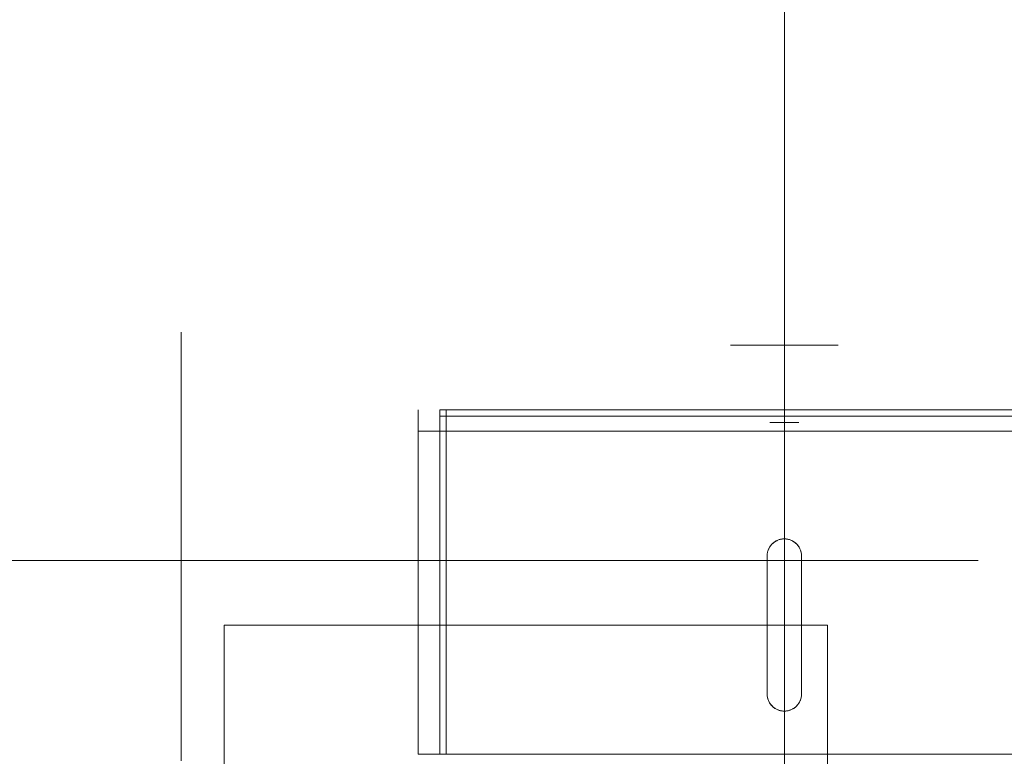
# Model space of a CAD drawing. Header units: millimetres. Extents: x -1970 to 61924, y -58230 to 6847.
# Tile 625 of 656: x 26573 to 26801, y -17700 to -17529. Entities that reach past the tile are written whole.
import ezdxf

# ---------------------------------------------------------------- set-up
doc = ezdxf.new("R2010")
doc.units = ezdxf.units.MM
doc.layers.add('COTAS_P', color=1, linetype='Continuous', lineweight=0)
doc.layers.add('superior_C05', color=7, linetype='Continuous', lineweight=0)
doc.dimstyles.new('R19_100', dxfattribs={"dimtxt": 250, "dimasz": 150, "dimexe": 150, "dimexo": 80, "dimgap": 100, "dimtad": 1, "dimtih": 1, "dimtoh": 1, "dimdsep": 46, "dimcen": 0.09, "dimadec": 0, "dimazin": 0, "dimtfac": 1, "dimtdec": 4, "dimtofl": 0, "dimtmove": 0, "dimatfit": 3, "dimfxl": 1, "dimtolj": 1, "dimtzin": 0, "dimarcsym": 0})

# ---------------------------------------------------------------- blocks, each defined once
blk = doc.blocks.new('DIM_R26_29')
at = {"layer": 'COTAS_P'}
for p, q in [((24250.07, -17080), (24400.07, -17035)), ((26750.07, -17080), (26600.07, -17035)), ((24250.07, -17980), (24250.07, -17080)), ((24250.07, -17080), (26750.07, -17080)), ((24250.07, -17080), (24400.07, -17125)), ((26750.07, -17080), (26600.07, -17125)), ((26750.07, -17980), (26750.07, -17080))]:
    blk.add_line(p, q, dxfattribs=at)
blk.add_text('2500 P', height=250, dxfattribs=at).set_placement((25500.07, -16980))
blk = doc.blocks.new('DIM_R26_42')
at = {"layer": 'COTAS_P'}
for p, q in [((26095.07, -17655), (26050.07, -17805)), ((26795.07, -17655), (26095.07, -17655)), ((26095.07, -18305), (26095.07, -17655)), ((26095.07, -17655), (26140.07, -17805)), ((26095.07, -18305), (26050.07, -18155)), ((26095.07, -18305), (26140.07, -18155)), ((26795.07, -18305), (26095.07, -18305))]:
    blk.add_line(p, q, dxfattribs=at)
blk.add_text('650 P', height=250, rotation=90, dxfattribs=at).set_placement((25995.07, -17980))

msp = doc.modelspace()

# ---------------------------------------------------------------- linework, layer by layer
at = {"layer": 'superior_C05'}
for p, q in [((26610.067, -17602.162), (26610.067, -17602.018)), ((26610.067, -17602.45), (26610.067, -17602.162)), ((26610.067, -17602.881), (26610.067, -17602.45)), ((26610.067, -17603.454), (26610.067, -17602.881)), ((26610.067, -17604.168), (26610.067, -17603.454)), ((26610.067, -17605.02), (26610.067, -17604.168)), ((26610.067, -17606.009), (26610.067, -17605.02)), ((26610.067, -17607.133), (26610.067, -17606.009)), ((26737.602, -17605), (26737.571, -17605)), ((26737.664, -17605), (26737.602, -17605)), ((26737.757, -17605), (26737.664, -17605)), ((26737.881, -17605), (26737.757, -17605)), ((26738.035, -17605), (26737.881, -17605)), ((26738.218, -17605), (26738.035, -17605)), ((26738.432, -17605), (26738.218, -17605)), ((26738.674, -17605), (26738.432, -17605)), ((26738.944, -17605), (26738.674, -17605)), ((26739.242, -17605), (26738.944, -17605)), ((26739.567, -17605), (26739.242, -17605)), ((26739.918, -17605), (26739.567, -17605)), ((26740.295, -17605), (26739.918, -17605)), ((26740.695, -17605), (26740.295, -17605)), ((26741.119, -17605), (26740.695, -17605)), ((26741.565, -17605), (26741.119, -17605)), ((26742.033, -17605), (26741.565, -17605)), ((26742.52, -17605), (26742.033, -17605)), ((26743.026, -17605), (26742.52, -17605)), ((26743.55, -17605), (26743.026, -17605)), ((26744.089, -17605), (26743.55, -17605)), ((26744.644, -17605), (26744.089, -17605)), ((26745.212, -17605), (26744.644, -17605)), ((26745.792, -17605), (26745.212, -17605)), ((26746.383, -17605), (26745.792, -17605)), ((26746.983, -17605), (26746.383, -17605)), ((26746.694, -17605), (26746.677, -17605)), ((26746.719, -17605), (26746.694, -17605)), ((26746.753, -17605), (26746.719, -17605)), ((26746.795, -17605), (26746.753, -17605)), ((26746.845, -17605), (26746.795, -17605)), ((26746.903, -17605), (26746.845, -17605)), ((26746.968, -17605), (26746.903, -17605)), ((26747.042, -17605), (26746.968, -17605)), ((26747.591, -17605), (26746.983, -17605)), ((26747.123, -17605), (26747.042, -17605)), ((26747.211, -17605), (26747.123, -17605)), ((26747.307, -17605), (26747.211, -17605)), ((26747.409, -17605), (26747.307, -17605)), ((26747.518, -17605), (26747.409, -17605)), ((26747.634, -17605), (26747.518, -17605)), ((26748.204, -17605), (26747.591, -17605)), ((26747.755, -17605), (26747.634, -17605)), ((26747.882, -17605), (26747.755, -17605)), ((26748.015, -17605), (26747.882, -17605)), ((26748.152, -17605), (26748.015, -17605)), ((26748.295, -17605), (26748.152, -17605)), ((26748.823, -17605), (26748.204, -17605)), ((26748.441, -17605), (26748.295, -17605)), ((26748.592, -17605), (26748.441, -17605)), ((26748.747, -17605), (26748.592, -17605)), ((26748.905, -17605), (26748.747, -17605)), ((26749.444, -17605), (26748.823, -17605)), ((26749.065, -17605), (26748.905, -17605)), ((26749.229, -17605), (26749.065, -17605)), ((26749.394, -17605), (26749.229, -17605)), ((26749.561, -17605), (26749.394, -17605)), ((26750.067, -17605), (26749.444, -17605)), ((26749.729, -17605), (26749.561, -17605)), ((26749.898, -17605), (26749.729, -17605)), ((26750.067, -17605), (26749.898, -17605)), ((26750.067, -17605), (26750.691, -17605)), ((26750.237, -17605), (26750.067, -17605)), ((26750.406, -17605), (26750.237, -17605)), ((26750.574, -17605), (26750.406, -17605)), ((26750.741, -17605), (26750.574, -17605)), ((26750.691, -17605), (26751.312, -17605)), ((26750.906, -17605), (26750.741, -17605)), ((26751.07, -17605), (26750.906, -17605)), ((26751.23, -17605), (26751.07, -17605)), ((26751.388, -17605), (26751.23, -17605)), ((26751.312, -17605), (26751.931, -17605)), ((26751.543, -17605), (26751.388, -17605)), ((26751.694, -17605), (26751.543, -17605)), ((26751.84, -17605), (26751.694, -17605)), ((26751.983, -17605), (26751.84, -17605)), ((26751.931, -17605), (26752.544, -17605)), ((26752.12, -17605), (26751.983, -17605)), ((26752.253, -17605), (26752.12, -17605)), ((26752.38, -17605), (26752.253, -17605)), ((26752.501, -17605), (26752.38, -17605)), ((26752.617, -17605), (26752.501, -17605)), ((26752.544, -17605), (26753.152, -17605)), ((26752.726, -17605), (26752.617, -17605)), ((26752.828, -17605), (26752.726, -17605)), ((26752.924, -17605), (26752.828, -17605)), ((26753.012, -17605), (26752.924, -17605)), ((26753.093, -17605), (26753.012, -17605)), ((26753.167, -17605), (26753.093, -17605)), ((26753.152, -17605), (26753.752, -17605)), ((26753.232, -17605), (26753.167, -17605)), ((26753.29, -17605), (26753.232, -17605)), ((26753.34, -17605), (26753.29, -17605)), ((26753.382, -17605), (26753.34, -17605)), ((26753.416, -17605), (26753.382, -17605)), ((26753.441, -17605), (26753.416, -17605)), ((26753.458, -17605), (26753.441, -17605)), ((26753.752, -17605), (26754.343, -17605)), ((26754.343, -17605), (26754.923, -17605)), ((26754.923, -17605), (26755.491, -17605)), ((26755.491, -17605), (26756.046, -17605)), ((26756.046, -17605), (26756.585, -17605)), ((26756.585, -17605), (26757.109, -17605)), ((26757.109, -17605), (26757.615, -17605)), ((26757.615, -17605), (26758.102, -17605)), ((26758.102, -17605), (26758.57, -17605)), ((26758.57, -17605), (26759.016, -17605)), ((26759.016, -17605), (26759.44, -17605)), ((26759.44, -17605), (26759.84, -17605)), ((26759.84, -17605), (26760.217, -17605)), ((26760.217, -17605), (26760.568, -17605)), ((26760.568, -17605), (26760.893, -17605)), ((26760.893, -17605), (26761.191, -17605)), ((26761.191, -17605), (26761.461, -17605)), ((26761.461, -17605), (26761.703, -17605)), ((26761.703, -17605), (26761.917, -17605)), ((26761.917, -17605), (26762.1, -17605)), ((26762.1, -17605), (26762.254, -17605)), ((26762.254, -17605), (26762.378, -17605)), ((26762.378, -17605), (26762.47, -17605)), ((26762.47, -17605), (26762.533, -17605)), ((26762.533, -17605), (26762.564, -17605)), ((26610.067, -17608.387), (26610.067, -17607.133)), ((26610.067, -17609.771), (26610.067, -17608.387)), ((26610.067, -17611.278), (26610.067, -17609.771)), ((26610.067, -17612.908), (26610.067, -17611.278)), ((26610.067, -17614.654), (26610.067, -17612.908)), ((26610.067, -17616.513), (26610.067, -17614.654)), ((26610.067, -17618.48), (26610.067, -17616.513)), ((26610.067, -17620.55), (26610.067, -17618.48)), ((26610.067, -17620.112), (26610.067, -17620.012)), ((26610.067, -17620.31), (26610.067, -17620.112)), ((26610.067, -17620.608), (26610.067, -17620.31)), ((26610.067, -17622.718), (26610.067, -17620.55)), ((26610.067, -17621.003), (26610.067, -17620.608)), ((26610.067, -17621.495), (26610.067, -17621.003)), ((26610.067, -17622.083), (26610.067, -17621.495)), ((26610.067, -17622.765), (26610.067, -17622.083)), ((26665.067, -17620.112), (26665.067, -17620.012)), ((26665.067, -17620.31), (26665.067, -17620.112)), ((26665.067, -17620.608), (26665.067, -17620.31)), ((26665.067, -17621.003), (26665.067, -17620.608)), ((26665.067, -17621.495), (26665.067, -17621.003)), ((26665.067, -17622.083), (26665.067, -17621.495)), ((26665.067, -17622.765), (26665.067, -17622.083)), ((26670.067, -17700), (26670.067, -17620)), ((26670.067, -17620), (26830.067, -17620)), ((26670.067, -17621.5), (26670.067, -17620)), ((26670.067, -17620), (26671.567, -17620)), ((26670.067, -17621.5), (26830.067, -17621.5)), ((26671.567, -17700), (26671.567, -17620)), ((26610.067, -17624.979), (26610.067, -17622.718)), ((26610.067, -17623.54), (26610.067, -17622.765)), ((26610.067, -17624.405), (26610.067, -17623.54)), ((26610.067, -17625.359), (26610.067, -17624.405)), ((26665.067, -17623.54), (26665.067, -17622.765)), ((26665.067, -17624.405), (26665.067, -17623.54)), ((26665.067, -17625.359), (26665.067, -17624.405)), ((26746.694, -17623), (26746.677, -17623)), ((26746.719, -17623), (26746.694, -17623)), ((26746.753, -17623), (26746.719, -17623)), ((26746.795, -17623), (26746.753, -17623)), ((26746.845, -17623), (26746.795, -17623)), ((26746.903, -17623), (26746.845, -17623)), ((26746.968, -17623), (26746.903, -17623)), ((26747.042, -17623), (26746.968, -17623)), ((26747.123, -17623), (26747.042, -17623)), ((26747.211, -17623), (26747.123, -17623)), ((26747.307, -17623), (26747.211, -17623)), ((26747.409, -17623), (26747.307, -17623)), ((26747.518, -17623), (26747.409, -17623)), ((26747.634, -17623), (26747.518, -17623)), ((26747.755, -17623), (26747.634, -17623)), ((26747.882, -17623), (26747.755, -17623)), ((26748.015, -17623), (26747.882, -17623)), ((26748.152, -17623), (26748.015, -17623)), ((26748.295, -17623), (26748.152, -17623)), ((26748.441, -17623), (26748.295, -17623)), ((26748.592, -17623), (26748.441, -17623)), ((26748.747, -17623), (26748.592, -17623)), ((26748.905, -17623), (26748.747, -17623)), ((26749.065, -17623), (26748.905, -17623)), ((26749.229, -17623), (26749.065, -17623)), ((26749.394, -17623), (26749.229, -17623)), ((26749.561, -17623), (26749.394, -17623)), ((26749.729, -17623), (26749.561, -17623)), ((26749.898, -17623), (26749.729, -17623)), ((26750.067, -17623), (26749.898, -17623)), ((26750.067, -17623), (26750.237, -17623)), ((26750.237, -17623), (26750.406, -17623)), ((26750.406, -17623), (26750.574, -17623)), ((26750.574, -17623), (26750.741, -17623)), ((26750.741, -17623), (26750.906, -17623)), ((26750.906, -17623), (26751.07, -17623)), ((26751.07, -17623), (26751.23, -17623)), ((26751.23, -17623), (26751.388, -17623)), ((26751.388, -17623), (26751.543, -17623)), ((26751.543, -17623), (26751.694, -17623)), ((26751.694, -17623), (26751.84, -17623)), ((26751.84, -17623), (26751.983, -17623)), ((26751.983, -17623), (26752.12, -17623)), ((26752.12, -17623), (26752.253, -17623)), ((26752.253, -17623), (26752.38, -17623)), ((26752.38, -17623), (26752.501, -17623)), ((26752.501, -17623), (26752.617, -17623)), ((26752.617, -17623), (26752.726, -17623)), ((26752.726, -17623), (26752.828, -17623)), ((26752.828, -17623), (26752.924, -17623)), ((26752.924, -17623), (26753.012, -17623)), ((26753.012, -17623), (26753.093, -17623)), ((26753.093, -17623), (26753.167, -17623)), ((26753.167, -17623), (26753.232, -17623)), ((26753.232, -17623), (26753.29, -17623)), ((26753.29, -17623), (26753.34, -17623)), ((26753.34, -17623), (26753.382, -17623)), ((26753.382, -17623), (26753.416, -17623)), ((26753.416, -17623), (26753.441, -17623)), ((26753.441, -17623), (26753.458, -17623)), ((26610.067, -17627.327), (26610.067, -17624.979)), ((26610.067, -17626.399), (26610.067, -17625.359)), ((26610.067, -17627.522), (26610.067, -17626.399)), ((26665.067, -17700), (26665.067, -17625)), ((26665.067, -17625), (26835.067, -17625)), ((26665.067, -17626.399), (26665.067, -17625.359)), ((26665.067, -17627.522), (26665.067, -17626.399)), ((26737.602, -17625), (26737.571, -17625)), ((26737.664, -17625), (26737.602, -17625)), ((26737.757, -17625), (26737.664, -17625)), ((26737.881, -17625), (26737.757, -17625)), ((26738.035, -17625), (26737.881, -17625)), ((26738.218, -17625), (26738.035, -17625)), ((26738.432, -17625), (26738.218, -17625)), ((26738.674, -17625), (26738.432, -17625)), ((26738.944, -17625), (26738.674, -17625)), ((26739.242, -17625), (26738.944, -17625)), ((26739.567, -17625), (26739.242, -17625)), ((26739.918, -17625), (26739.567, -17625)), ((26740.295, -17625), (26739.918, -17625)), ((26740.695, -17625), (26740.295, -17625)), ((26741.119, -17625), (26740.695, -17625)), ((26741.565, -17625), (26741.119, -17625)), ((26742.033, -17625), (26741.565, -17625)), ((26742.52, -17625), (26742.033, -17625)), ((26743.026, -17625), (26742.52, -17625)), ((26743.55, -17625), (26743.026, -17625)), ((26744.089, -17625), (26743.55, -17625)), ((26744.644, -17625), (26744.089, -17625)), ((26745.212, -17625), (26744.644, -17625)), ((26745.792, -17625), (26745.212, -17625)), ((26746.383, -17625), (26745.792, -17625)), ((26746.983, -17625), (26746.383, -17625)), ((26747.591, -17625), (26746.983, -17625)), ((26748.204, -17625), (26747.591, -17625)), ((26748.823, -17625), (26748.204, -17625)), ((26749.444, -17625), (26748.823, -17625)), ((26750.067, -17625), (26749.444, -17625)), ((26750.691, -17625), (26750.067, -17625)), ((26751.312, -17625), (26750.691, -17625)), ((26751.931, -17625), (26751.312, -17625)), ((26752.544, -17625), (26751.931, -17625)), ((26753.152, -17625), (26752.544, -17625)), ((26753.752, -17625), (26753.152, -17625)), ((26754.343, -17625), (26753.752, -17625)), ((26754.923, -17625), (26754.343, -17625)), ((26755.491, -17625), (26754.923, -17625)), ((26756.046, -17625), (26755.491, -17625)), ((26756.585, -17625), (26756.046, -17625)), ((26757.109, -17625), (26756.585, -17625)), ((26757.615, -17625), (26757.109, -17625)), ((26758.102, -17625), (26757.615, -17625)), ((26758.57, -17625), (26758.102, -17625)), ((26759.016, -17625), (26758.57, -17625)), ((26759.44, -17625), (26759.016, -17625)), ((26759.84, -17625), (26759.44, -17625)), ((26760.217, -17625), (26759.84, -17625)), ((26760.568, -17625), (26760.217, -17625)), ((26760.893, -17625), (26760.568, -17625)), ((26761.191, -17625), (26760.893, -17625)), ((26761.461, -17625), (26761.191, -17625)), ((26761.703, -17625), (26761.461, -17625)), ((26761.917, -17625), (26761.703, -17625)), ((26762.1, -17625), (26761.917, -17625)), ((26762.254, -17625), (26762.1, -17625)), ((26762.378, -17625), (26762.254, -17625)), ((26762.47, -17625), (26762.378, -17625)), ((26762.47, -17625), (26762.533, -17625)), ((26762.533, -17625), (26762.564, -17625)), ((26610.067, -17629.757), (26610.067, -17627.327)), ((26610.067, -17628.727), (26610.067, -17627.522)), ((26610.067, -17630.009), (26610.067, -17628.727)), ((26665.067, -17628.727), (26665.067, -17627.522)), ((26665.067, -17630.009), (26665.067, -17628.727)), ((26610.067, -17632.261), (26610.067, -17629.757)), ((26610.067, -17631.365), (26610.067, -17630.009)), ((26665.067, -17631.365), (26665.067, -17630.009)), ((26610.067, -17632.793), (26610.067, -17631.365)), ((26610.067, -17634.835), (26610.067, -17632.261)), ((26610.067, -17634.288), (26610.067, -17632.793)), ((26665.067, -17632.793), (26665.067, -17631.365)), ((26665.067, -17634.288), (26665.067, -17632.793)), ((26610.067, -17635.848), (26610.067, -17634.288)), ((26610.067, -17637.471), (26610.067, -17634.835)), ((26610.067, -17637.467), (26610.067, -17635.848)), ((26665.067, -17635.848), (26665.067, -17634.288)), ((26665.067, -17637.467), (26665.067, -17635.848)), ((26610.067, -17639.143), (26610.067, -17637.467)), ((26610.067, -17640.163), (26610.067, -17637.471)), ((26665.067, -17639.143), (26665.067, -17637.467)), ((26610.067, -17640.87), (26610.067, -17639.143)), ((26610.067, -17642.904), (26610.067, -17640.163)), ((26665.067, -17640.87), (26665.067, -17639.143)), ((26610.067, -17642.645), (26610.067, -17640.87)), ((26610.067, -17644.463), (26610.067, -17642.645)), ((26665.067, -17642.645), (26665.067, -17640.87)), ((26665.067, -17644.463), (26665.067, -17642.645)), ((26610.067, -17645.688), (26610.067, -17642.904)), ((26610.067, -17646.319), (26610.067, -17644.463)), ((26665.067, -17646.319), (26665.067, -17644.463)), ((26610.067, -17648.508), (26610.067, -17645.688)), ((26610.067, -17648.21), (26610.067, -17646.319)), ((26665.067, -17648.21), (26665.067, -17646.319)), ((26610.067, -17650.13), (26610.067, -17648.21)), ((26610.067, -17651.356), (26610.067, -17648.508)), ((26665.067, -17650.13), (26665.067, -17648.21)), ((26610.067, -17652.074), (26610.067, -17650.13)), ((26610.067, -17654.225), (26610.067, -17651.356)), ((26665.067, -17652.074), (26665.067, -17650.13)), ((26746.742, -17651.778), (26746.637, -17651.944)), ((26746.707, -17651.831), (26746.637, -17651.942)), ((26746.78, -17651.721), (26746.707, -17651.831)), ((26746.855, -17651.617), (26746.742, -17651.778)), ((26746.858, -17651.613), (26746.78, -17651.721)), ((26746.975, -17651.462), (26746.855, -17651.617)), ((26746.939, -17651.507), (26746.858, -17651.613)), ((26747.026, -17651.403), (26746.939, -17651.507)), ((26747.104, -17651.314), (26746.975, -17651.462)), ((26747.116, -17651.3), (26747.026, -17651.403)), ((26747.239, -17651.172), (26747.104, -17651.314)), ((26747.211, -17651.2), (26747.116, -17651.3)), ((26747.31, -17651.102), (26747.211, -17651.2)), ((26747.381, -17651.036), (26747.239, -17651.172)), ((26747.415, -17651.006), (26747.31, -17651.102)), ((26747.53, -17650.908), (26747.381, -17651.036)), ((26747.525, -17650.912), (26747.415, -17651.006)), ((26747.64, -17650.821), (26747.525, -17650.912)), ((26747.685, -17650.787), (26747.53, -17650.908)), ((26747.76, -17650.732), (26747.64, -17650.821)), ((26747.845, -17650.674), (26747.685, -17650.787)), ((26747.885, -17650.648), (26747.76, -17650.732)), ((26748.011, -17650.569), (26747.845, -17650.674)), ((26748.015, -17650.566), (26747.885, -17650.648)), ((26748.182, -17650.472), (26748.011, -17650.569)), ((26748.15, -17650.489), (26748.015, -17650.566)), ((26748.289, -17650.417), (26748.15, -17650.489)), ((26748.357, -17650.384), (26748.182, -17650.472)), ((26748.433, -17650.349), (26748.289, -17650.417)), ((26748.537, -17650.304), (26748.357, -17650.384)), ((26748.581, -17650.286), (26748.433, -17650.349)), ((26748.72, -17650.234), (26748.537, -17650.304)), ((26748.733, -17650.229), (26748.581, -17650.286)), ((26748.906, -17650.172), (26748.72, -17650.234)), ((26748.889, -17650.178), (26748.733, -17650.229)), ((26749.049, -17650.132), (26748.889, -17650.178)), ((26749.096, -17650.12), (26748.906, -17650.172)), ((26749.211, -17650.093), (26749.049, -17650.132)), ((26749.287, -17650.077), (26749.096, -17650.12)), ((26749.377, -17650.06), (26749.211, -17650.093)), ((26749.481, -17650.043), (26749.287, -17650.077)), ((26749.546, -17650.034), (26749.377, -17650.06)), ((26749.675, -17650.019), (26749.481, -17650.043)), ((26749.718, -17650.015), (26749.546, -17650.034)), ((26749.871, -17650.005), (26749.675, -17650.019)), ((26749.892, -17650.004), (26749.718, -17650.015)), ((26750.067, -17650), (26749.871, -17650.005)), ((26750.067, -17650), (26749.892, -17650.004)), ((26750.067, -17650), (26750.152, -17650.001)), ((26750.264, -17650.005), (26750.067, -17650)), ((26750.237, -17650.004), (26750.152, -17650.001)), ((26750.399, -17650.014), (26750.237, -17650.004)), ((26750.46, -17650.019), (26750.264, -17650.005)), ((26750.56, -17650.03), (26750.399, -17650.014)), ((26750.654, -17650.043), (26750.46, -17650.019)), ((26750.718, -17650.053), (26750.56, -17650.03)), ((26750.848, -17650.077), (26750.654, -17650.043)), ((26750.874, -17650.082), (26750.718, -17650.053)), ((26751.039, -17650.12), (26750.848, -17650.077)), ((26751.044, -17650.121), (26750.874, -17650.082)), ((26751.229, -17650.172), (26751.044, -17650.121)), ((26751.409, -17650.232), (26751.229, -17650.172)), ((26751.415, -17650.234), (26751.229, -17650.172)), ((26751.584, -17650.299), (26751.409, -17650.232)), ((26751.598, -17650.304), (26751.415, -17650.234)), ((26751.753, -17650.373), (26751.584, -17650.299)), ((26751.778, -17650.384), (26751.598, -17650.304)), ((26751.917, -17650.453), (26751.753, -17650.373)), ((26751.953, -17650.472), (26751.778, -17650.384)), ((26752.075, -17650.54), (26751.917, -17650.453)), ((26752.124, -17650.569), (26751.953, -17650.472)), ((26752.226, -17650.632), (26752.075, -17650.54)), ((26752.29, -17650.674), (26752.124, -17650.569)), ((26752.37, -17650.729), (26752.226, -17650.632)), ((26752.45, -17650.787), (26752.29, -17650.674)), ((26752.508, -17650.831), (26752.37, -17650.729)), ((26752.605, -17650.908), (26752.45, -17650.787)), ((26752.639, -17650.936), (26752.508, -17650.831)), ((26752.754, -17651.036), (26752.605, -17650.908)), ((26752.776, -17651.056), (26752.639, -17650.936)), ((26752.896, -17651.172), (26752.754, -17651.036)), ((26752.919, -17651.195), (26752.776, -17651.056)), ((26753.031, -17651.314), (26752.896, -17651.172)), ((26753.054, -17651.339), (26752.919, -17651.195)), ((26753.16, -17651.462), (26753.031, -17651.314)), ((26753.179, -17651.486), (26753.054, -17651.339)), ((26753.28, -17651.617), (26753.16, -17651.462)), ((26753.296, -17651.638), (26753.179, -17651.486)), ((26753.393, -17651.778), (26753.28, -17651.617)), ((26753.404, -17651.793), (26753.296, -17651.638)), ((26753.498, -17651.944), (26753.393, -17651.778)), ((26753.503, -17651.952), (26753.404, -17651.793)), ((26610.067, -17654.038), (26610.067, -17652.074)), ((26610.067, -17656.017), (26610.067, -17654.038)), ((26665.067, -17654.038), (26665.067, -17652.074)), ((26665.067, -17656.017), (26665.067, -17654.038)), ((26746.072, -17653.804), (26746.067, -17654)), ((26746.067, -17654), (26746.068, -17653.926)), ((26746.067, -17686), (26746.067, -17654)), ((26746.07, -17653.852), (26746.068, -17653.926)), ((26746.077, -17653.728), (26746.07, -17653.852)), ((26746.087, -17653.608), (26746.072, -17653.804)), ((26746.087, -17653.605), (26746.077, -17653.728)), ((26746.111, -17653.413), (26746.087, -17653.608)), ((26746.101, -17653.482), (26746.087, -17653.605)), ((26746.119, -17653.36), (26746.101, -17653.482)), ((26746.144, -17653.22), (26746.111, -17653.413)), ((26746.141, -17653.238), (26746.119, -17653.36)), ((26746.166, -17653.116), (26746.141, -17653.238)), ((26746.187, -17653.028), (26746.144, -17653.22)), ((26746.196, -17652.995), (26746.166, -17653.116)), ((26746.24, -17652.839), (26746.187, -17653.028)), ((26746.229, -17652.875), (26746.196, -17652.995)), ((26746.266, -17652.755), (26746.229, -17652.875)), ((26746.301, -17652.652), (26746.24, -17652.839)), ((26746.307, -17652.636), (26746.266, -17652.755)), ((26746.372, -17652.469), (26746.301, -17652.652)), ((26746.352, -17652.518), (26746.307, -17652.636)), ((26746.401, -17652.4), (26746.352, -17652.518)), ((26746.452, -17652.29), (26746.372, -17652.469)), ((26746.454, -17652.284), (26746.401, -17652.4)), ((26746.54, -17652.114), (26746.452, -17652.29)), ((26746.511, -17652.169), (26746.454, -17652.284)), ((26746.572, -17652.055), (26746.511, -17652.169)), ((26746.637, -17651.944), (26746.54, -17652.114)), ((26746.637, -17651.942), (26746.572, -17652.055)), ((26753.595, -17652.114), (26753.498, -17651.944)), ((26753.594, -17652.113), (26753.503, -17651.952)), ((26753.677, -17652.277), (26753.594, -17652.113)), ((26753.683, -17652.29), (26753.595, -17652.114)), ((26753.752, -17652.443), (26753.677, -17652.277)), ((26753.763, -17652.469), (26753.683, -17652.29)), ((26753.819, -17652.611), (26753.752, -17652.443)), ((26753.834, -17652.652), (26753.763, -17652.469)), ((26753.877, -17652.781), (26753.819, -17652.611)), ((26753.895, -17652.839), (26753.834, -17652.652)), ((26753.928, -17652.952), (26753.877, -17652.781)), ((26753.948, -17653.028), (26753.895, -17652.839)), ((26753.971, -17653.125), (26753.928, -17652.952)), ((26753.991, -17653.22), (26753.948, -17653.028)), ((26754.005, -17653.298), (26753.971, -17653.125)), ((26754.024, -17653.413), (26753.991, -17653.22)), ((26754.033, -17653.473), (26754.005, -17653.298)), ((26754.048, -17653.608), (26754.024, -17653.413)), ((26754.052, -17653.648), (26754.033, -17653.473)), ((26754.063, -17653.804), (26754.048, -17653.608)), ((26754.064, -17653.824), (26754.052, -17653.648)), ((26754.067, -17654), (26754.063, -17653.804)), ((26754.067, -17654), (26754.064, -17653.824)), ((26754.067, -17654), (26754.067, -17686)), ((26610.067, -17657.109), (26610.067, -17654.225)), ((26610.067, -17658.006), (26610.067, -17656.017)), ((26665.067, -17658.006), (26665.067, -17656.017)), ((26610.067, -17660), (26610.067, -17657.109)), ((26610.067, -17660), (26610.067, -17658.006)), ((26665.067, -17660), (26665.067, -17658.006)), ((26610.067, -17660), (26610.067, -17662.891)), ((26610.067, -17660), (26610.067, -17661.994)), ((26665.067, -17660), (26665.067, -17661.994)), ((26610.067, -17661.994), (26610.067, -17663.983)), ((26610.067, -17662.891), (26610.067, -17665.775)), ((26665.067, -17661.994), (26665.067, -17663.983)), ((26610.067, -17663.983), (26610.067, -17665.962)), ((26665.067, -17663.983), (26665.067, -17665.962)), ((26610.067, -17665.775), (26610.067, -17668.644)), ((26610.067, -17665.962), (26610.067, -17667.926)), ((26665.067, -17665.962), (26665.067, -17667.926)), ((26610.067, -17667.926), (26610.067, -17669.87)), ((26610.067, -17668.644), (26610.067, -17671.492)), ((26610.067, -17669.87), (26610.067, -17671.79)), ((26620.067, -17750), (26620.067, -17670)), ((26620.067, -17670), (26760.067, -17670)), ((26665.067, -17667.926), (26665.067, -17669.87)), ((26665.067, -17669.87), (26665.067, -17671.79)), ((26760.067, -17750), (26760.067, -17670)), ((26610.067, -17671.492), (26610.067, -17674.312)), ((26610.067, -17671.79), (26610.067, -17673.681)), ((26665.067, -17671.79), (26665.067, -17673.681)), ((26610.067, -17673.681), (26610.067, -17675.537)), ((26610.067, -17674.312), (26610.067, -17677.096)), ((26665.067, -17673.681), (26665.067, -17675.537)), ((26610.067, -17675.537), (26610.067, -17677.355)), ((26665.067, -17675.537), (26665.067, -17677.355)), ((26610.067, -17677.096), (26610.067, -17679.837)), ((26610.067, -17677.355), (26610.067, -17679.13)), ((26610.067, -17679.13), (26610.067, -17680.857)), ((26665.067, -17677.355), (26665.067, -17679.13)), ((26665.067, -17679.13), (26665.067, -17680.857)), ((26610.067, -17679.837), (26610.067, -17682.529)), ((26610.067, -17680.857), (26610.067, -17682.533)), ((26665.067, -17680.857), (26665.067, -17682.533)), ((26610.067, -17682.529), (26610.067, -17685.165)), ((26610.067, -17682.533), (26610.067, -17684.152)), ((26665.067, -17682.533), (26665.067, -17684.152)), ((26610.067, -17684.152), (26610.067, -17685.712)), ((26610.067, -17685.165), (26610.067, -17687.739)), ((26610.067, -17685.712), (26610.067, -17687.207)), ((26665.067, -17684.152), (26665.067, -17685.712)), ((26665.067, -17685.712), (26665.067, -17687.207)), ((26746.067, -17686), (26746.071, -17686.176)), ((26746.067, -17686), (26746.072, -17686.199)), ((26754.063, -17686.199), (26754.067, -17686)), ((26754.063, -17686.19), (26754.066, -17686.095)), ((26754.067, -17686), (26754.066, -17686.095)), ((26610.067, -17687.207), (26610.067, -17688.635)), ((26610.067, -17687.739), (26610.067, -17690.243)), ((26665.067, -17687.207), (26665.067, -17688.635)), ((26746.071, -17686.176), (26746.083, -17686.352)), ((26746.072, -17686.199), (26746.087, -17686.398)), ((26746.083, -17686.352), (26746.102, -17686.528)), ((26746.087, -17686.398), (26746.112, -17686.596)), ((26746.102, -17686.528), (26746.13, -17686.702)), ((26746.112, -17686.596), (26746.147, -17686.793)), ((26746.13, -17686.702), (26746.165, -17686.876)), ((26746.147, -17686.793), (26746.191, -17686.987)), ((26746.165, -17686.876), (26746.208, -17687.049)), ((26746.191, -17686.987), (26746.245, -17687.179)), ((26746.208, -17687.049), (26746.258, -17687.221)), ((26746.245, -17687.179), (26746.309, -17687.368)), ((26746.258, -17687.221), (26746.317, -17687.391)), ((26746.309, -17687.368), (26746.382, -17687.554)), ((26746.317, -17687.391), (26746.384, -17687.559)), ((26746.382, -17687.554), (26746.464, -17687.736)), ((26746.384, -17687.559), (26746.459, -17687.725)), ((26746.459, -17687.725), (26746.542, -17687.889)), ((26746.464, -17687.736), (26746.555, -17687.913)), ((26746.542, -17687.889), (26746.633, -17688.05)), ((26746.555, -17687.913), (26746.654, -17688.086)), ((26746.633, -17688.05), (26746.733, -17688.209)), ((26746.654, -17688.086), (26746.763, -17688.253)), ((26746.733, -17688.209), (26746.841, -17688.364)), ((26746.763, -17688.253), (26746.879, -17688.415)), ((26746.841, -17688.364), (26746.958, -17688.516)), ((26746.879, -17688.415), (26747.003, -17688.571)), ((26753.132, -17688.571), (26753.256, -17688.415)), ((26753.218, -17688.465), (26753.3, -17688.356)), ((26753.256, -17688.415), (26753.372, -17688.253)), ((26753.3, -17688.356), (26753.378, -17688.245)), ((26753.372, -17688.253), (26753.481, -17688.086)), ((26753.378, -17688.245), (26753.452, -17688.133)), ((26753.452, -17688.133), (26753.521, -17688.019)), ((26753.481, -17688.086), (26753.58, -17687.913)), ((26753.521, -17688.019), (26753.586, -17687.903)), ((26753.58, -17687.913), (26753.671, -17687.736)), ((26753.586, -17687.903), (26753.646, -17687.786)), ((26753.646, -17687.786), (26753.703, -17687.668)), ((26753.671, -17687.736), (26753.753, -17687.554)), ((26753.703, -17687.668), (26753.755, -17687.549)), ((26753.753, -17687.554), (26753.826, -17687.368)), ((26753.755, -17687.549), (26753.804, -17687.429)), ((26753.804, -17687.429), (26753.848, -17687.308)), ((26753.826, -17687.368), (26753.89, -17687.179)), ((26753.848, -17687.308), (26753.888, -17687.186)), ((26753.888, -17687.186), (26753.924, -17687.063)), ((26753.89, -17687.179), (26753.944, -17686.987)), ((26753.924, -17687.063), (26753.955, -17686.94)), ((26753.944, -17686.987), (26753.988, -17686.793)), ((26753.955, -17686.94), (26753.983, -17686.816)), ((26753.983, -17686.816), (26754.007, -17686.692)), ((26753.988, -17686.793), (26754.023, -17686.596)), ((26754.007, -17686.692), (26754.027, -17686.567)), ((26754.023, -17686.596), (26754.048, -17686.398)), ((26754.027, -17686.567), (26754.043, -17686.441)), ((26754.043, -17686.441), (26754.055, -17686.316)), ((26754.048, -17686.398), (26754.063, -17686.199)), ((26754.055, -17686.316), (26754.063, -17686.19)), ((26610.067, -17688.635), (26610.067, -17689.991)), ((26610.067, -17689.991), (26610.067, -17691.273)), ((26610.067, -17690.243), (26610.067, -17692.673)), ((26665.067, -17688.635), (26665.067, -17689.991)), ((26665.067, -17689.991), (26665.067, -17691.273)), ((26746.958, -17688.516), (26747.084, -17688.664)), ((26747.003, -17688.571), (26747.135, -17688.721)), ((26747.084, -17688.664), (26747.218, -17688.808)), ((26747.135, -17688.721), (26747.275, -17688.863)), ((26747.218, -17688.808), (26747.363, -17688.947)), ((26747.275, -17688.863), (26747.421, -17688.999)), ((26747.363, -17688.947), (26747.5, -17689.068)), ((26747.421, -17688.999), (26747.574, -17689.127)), ((26747.5, -17689.068), (26747.631, -17689.172)), ((26747.574, -17689.127), (26747.733, -17689.248)), ((26747.631, -17689.172), (26747.767, -17689.273)), ((26747.733, -17689.248), (26747.897, -17689.36)), ((26747.767, -17689.273), (26747.91, -17689.368)), ((26747.897, -17689.36), (26748.067, -17689.464)), ((26747.91, -17689.368), (26748.059, -17689.459)), ((26748.059, -17689.459), (26748.214, -17689.545)), ((26748.067, -17689.464), (26748.243, -17689.559)), ((26748.214, -17689.545), (26748.376, -17689.625)), ((26748.243, -17689.559), (26748.422, -17689.646)), ((26748.376, -17689.625), (26748.543, -17689.698)), ((26748.422, -17689.646), (26748.606, -17689.723)), ((26748.543, -17689.698), (26748.716, -17689.765)), ((26748.606, -17689.723), (26748.794, -17689.792)), ((26748.716, -17689.765), (26748.896, -17689.825)), ((26748.794, -17689.792), (26748.984, -17689.85)), ((26748.896, -17689.825), (26749.081, -17689.876)), ((26748.984, -17689.85), (26749.177, -17689.9)), ((26749.081, -17689.876), (26749.251, -17689.916)), ((26749.177, -17689.9), (26749.373, -17689.939)), ((26749.251, -17689.916), (26749.407, -17689.945)), ((26749.373, -17689.939), (26749.57, -17689.969)), ((26749.407, -17689.945), (26749.565, -17689.968)), ((26749.565, -17689.968), (26749.724, -17689.985)), ((26749.57, -17689.969), (26749.769, -17689.989)), ((26749.724, -17689.985), (26749.885, -17689.996)), ((26749.769, -17689.989), (26749.968, -17689.999)), ((26749.885, -17689.996), (26749.976, -17689.999)), ((26749.968, -17689.999), (26750.167, -17689.999)), ((26750.067, -17690), (26749.976, -17689.999)), ((26750.067, -17690), (26750.244, -17689.996)), ((26750.167, -17689.999), (26750.366, -17689.989)), ((26750.244, -17689.996), (26750.419, -17689.985)), ((26750.366, -17689.989), (26750.565, -17689.969)), ((26750.419, -17689.985), (26750.592, -17689.965)), ((26750.565, -17689.969), (26750.762, -17689.939)), ((26750.592, -17689.965), (26750.764, -17689.939)), ((26750.762, -17689.939), (26750.958, -17689.9)), ((26750.764, -17689.939), (26750.932, -17689.905)), ((26750.932, -17689.905), (26751.098, -17689.865)), ((26750.958, -17689.9), (26751.151, -17689.85)), ((26751.098, -17689.865), (26751.26, -17689.818)), ((26751.151, -17689.85), (26751.341, -17689.792)), ((26751.26, -17689.818), (26751.418, -17689.765)), ((26751.341, -17689.792), (26751.529, -17689.723)), ((26751.418, -17689.765), (26751.573, -17689.706)), ((26751.529, -17689.723), (26751.713, -17689.646)), ((26751.573, -17689.706), (26751.722, -17689.642)), ((26751.713, -17689.646), (26751.892, -17689.559)), ((26751.722, -17689.642), (26751.867, -17689.572)), ((26751.867, -17689.572), (26752.006, -17689.499)), ((26751.892, -17689.559), (26752.067, -17689.464)), ((26752.006, -17689.499), (26752.14, -17689.421)), ((26752.067, -17689.464), (26752.238, -17689.36)), ((26752.14, -17689.421), (26752.27, -17689.339)), ((26752.238, -17689.36), (26752.402, -17689.248)), ((26752.27, -17689.339), (26752.394, -17689.254)), ((26752.394, -17689.254), (26752.514, -17689.165)), ((26752.402, -17689.248), (26752.561, -17689.127)), ((26752.514, -17689.165), (26752.628, -17689.073)), ((26752.561, -17689.127), (26752.714, -17688.999)), ((26752.628, -17689.073), (26752.738, -17688.978)), ((26752.714, -17688.999), (26752.86, -17688.863)), ((26752.738, -17688.978), (26752.844, -17688.88)), ((26752.844, -17688.88), (26752.944, -17688.779)), ((26752.86, -17688.863), (26753, -17688.721)), ((26752.944, -17688.779), (26753.04, -17688.677)), ((26753, -17688.721), (26753.132, -17688.571)), ((26753.04, -17688.677), (26753.131, -17688.572)), ((26753.131, -17688.572), (26753.218, -17688.465)), ((26610.067, -17691.273), (26610.067, -17692.478)), ((26610.067, -17692.478), (26610.067, -17693.601)), ((26610.067, -17692.673), (26610.067, -17695.021)), ((26665.067, -17691.273), (26665.067, -17692.478)), ((26665.067, -17692.478), (26665.067, -17693.601)), ((26610.067, -17693.601), (26610.067, -17694.641)), ((26610.067, -17694.641), (26610.067, -17695.595)), ((26610.067, -17695.021), (26610.067, -17697.282)), ((26665.067, -17693.601), (26665.067, -17694.641)), ((26665.067, -17694.641), (26665.067, -17695.595)), ((26610.067, -17695.595), (26610.067, -17696.46)), ((26610.067, -17696.46), (26610.067, -17697.235)), ((26610.067, -17697.235), (26610.067, -17697.917)), ((26610.067, -17697.282), (26610.067, -17699.45)), ((26665.067, -17695.595), (26665.067, -17696.46)), ((26665.067, -17696.46), (26665.067, -17697.235)), ((26665.067, -17697.235), (26665.067, -17697.917)), ((26610.067, -17697.917), (26610.067, -17698.505)), ((26610.067, -17698.505), (26610.067, -17698.997)), ((26610.067, -17698.997), (26610.067, -17699.392)), ((26610.067, -17699.392), (26610.067, -17699.69)), ((26610.067, -17699.45), (26610.067, -17701.52)), ((26610.067, -17699.69), (26610.067, -17699.888)), ((26665.067, -17697.917), (26665.067, -17698.505)), ((26665.067, -17698.505), (26665.067, -17698.997)), ((26665.067, -17698.997), (26665.067, -17699.392)), ((26665.067, -17699.392), (26665.067, -17699.69)), ((26665.067, -17699.69), (26665.067, -17699.888)), ((26610.067, -17699.888), (26610.067, -17699.988)), ((26665.067, -17699.888), (26665.067, -17699.988)), ((26665.067, -17700), (26835.067, -17700)), ((26670.067, -17700), (26830.067, -17700)), ((26670.067, -17700), (26671.567, -17700)), ((26737.602, -17700), (26737.571, -17700)), ((26737.664, -17700), (26737.602, -17700)), ((26737.757, -17700), (26737.664, -17700)), ((26737.881, -17700), (26737.757, -17700)), ((26738.035, -17700), (26737.881, -17700)), ((26738.218, -17700), (26738.035, -17700)), ((26738.432, -17700), (26738.218, -17700)), ((26738.674, -17700), (26738.432, -17700)), ((26738.944, -17700), (26738.674, -17700)), ((26739.242, -17700), (26738.944, -17700)), ((26739.567, -17700), (26739.242, -17700)), ((26739.918, -17700), (26739.567, -17700)), ((26740.295, -17700), (26739.918, -17700)), ((26740.695, -17700), (26740.295, -17700)), ((26741.119, -17700), (26740.695, -17700)), ((26741.565, -17700), (26741.119, -17700)), ((26742.033, -17700), (26741.565, -17700)), ((26742.52, -17700), (26742.033, -17700)), ((26743.026, -17700), (26742.52, -17700)), ((26743.55, -17700), (26743.026, -17700)), ((26744.089, -17700), (26743.55, -17700)), ((26744.644, -17700), (26744.089, -17700)), ((26745.212, -17700), (26744.644, -17700)), ((26745.792, -17700), (26745.212, -17700)), ((26746.383, -17700), (26745.792, -17700)), ((26746.983, -17700), (26746.383, -17700)), ((26747.591, -17700), (26746.983, -17700)), ((26748.204, -17700), (26747.591, -17700)), ((26748.823, -17700), (26748.204, -17700)), ((26749.444, -17700), (26748.823, -17700)), ((26750.067, -17700), (26749.444, -17700)), ((26750.691, -17700), (26750.067, -17700)), ((26751.312, -17700), (26750.691, -17700)), ((26751.931, -17700), (26751.312, -17700)), ((26752.544, -17700), (26751.931, -17700)), ((26753.152, -17700), (26752.544, -17700)), ((26753.752, -17700), (26753.152, -17700)), ((26754.343, -17700), (26753.752, -17700)), ((26754.923, -17700), (26754.343, -17700)), ((26755.491, -17700), (26754.923, -17700)), ((26756.046, -17700), (26755.491, -17700)), ((26756.585, -17700), (26756.046, -17700)), ((26757.109, -17700), (26756.585, -17700)), ((26757.615, -17700), (26757.109, -17700)), ((26758.102, -17700), (26757.615, -17700)), ((26758.57, -17700), (26758.102, -17700)), ((26759.016, -17700), (26758.57, -17700)), ((26759.44, -17700), (26759.016, -17700)), ((26759.84, -17700), (26759.44, -17700)), ((26760.217, -17700), (26759.84, -17700)), ((26760.568, -17700), (26760.217, -17700)), ((26760.893, -17700), (26760.568, -17700)), ((26761.191, -17700), (26760.893, -17700)), ((26761.461, -17700), (26761.191, -17700)), ((26761.703, -17700), (26761.461, -17700)), ((26761.917, -17700), (26761.703, -17700)), ((26762.1, -17700), (26761.917, -17700)), ((26762.254, -17700), (26762.1, -17700)), ((26762.378, -17700), (26762.254, -17700)), ((26762.47, -17700), (26762.378, -17700)), ((26762.47, -17700), (26762.533, -17700)), ((26762.533, -17700), (26762.564, -17700))]:
    msp.add_line(p, q, dxfattribs=at)

# ---------------------------------------------------------------- dimensions: what is measured, and where the dimension line sits
at = {"layer": 'COTAS_P'}
for p1, p2, distance, picture, middle in [((24250.067, -17980), (26750.067, -17980), 900, 'DIM_R26_29', (25500.067, -17080)), ((26795.067, -18305), (26795.067, -17655), 700, 'DIM_R26_42', (26095.067, -17980))]:
    dim = msp.add_aligned_dim(p1=p1, p2=p2, distance=distance, text='<> P', dimstyle='R19_100', dxfattribs=at)
    dim.commit()
    dim.dimension.update_dxf_attribs({"geometry": picture, "text_midpoint": middle})

doc.saveas('drawing.dxf')
